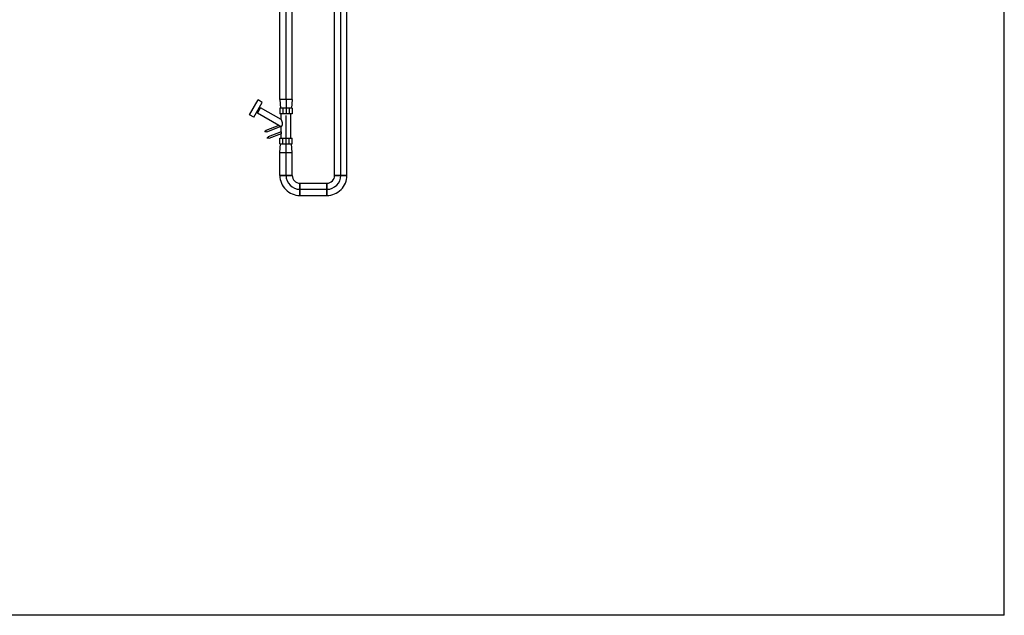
# Model space of a CAD drawing. Extents: x -156717 to 425753, y -51191 to 363295.
# Tile 444 of 502: x 260295 to 262993, y 120422 to 122053. Entities that reach past the tile are written whole.
import ezdxf
from ezdxf.enums import TextEntityAlignment as Align
from ezdxf.lldxf.tags import DXFTag

# ---------------------------------------------------------------- set-up
doc = ezdxf.new("R2010")
doc.units = 0
doc.header["$LTSCALE"] = 50
doc.linetypes.add('CENTER', pattern=[2, 1.25, -0.25, 0.25, -0.25])
doc.layers.get('0').update_dxf_attribs({"linetype": 'CONTINUOUS'})
for name, color, linetype in [('WL561---_AANVOER_D', 20, 'CONTINUOUS'), ('WL561---_AANVOER_HARTLIJ', 8, 'CONTINUOUS'), ('WL561---_RETOUR_D', 21, 'CONTINUOUS'), ('WL561---_RETOUR_HARTLIJN', 8, 'CONTINUOUS')]:
    doc.layers.add(name, color=color, linetype=linetype)
doc.layers.add('WM$5----_HULPRUIMTE', color=1, linetype='CONTINUOUS', plot=False)
doc.styles.add('BURO-025', font='ARIAL.TTF', dxfattribs={"height": 125})
tags = doc.linetypes.add('CENTER2', pattern=[28.575000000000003, 19.05, -3.175, 3.175, -3.175]).pattern_tags.tags
tags[10:11] = [DXFTag(74, 4), DXFTag(75, 0), DXFTag(340, '0'), DXFTag(46, 1.0), DXFTag(50, 0.0), DXFTag(44, 0.0), DXFTag(45, 0.0)]
tags[8:9] = [DXFTag(74, 4), DXFTag(75, 0), DXFTag(340, '0'), DXFTag(46, 1.0), DXFTag(50, 0.0), DXFTag(44, 0.0), DXFTag(45, 0.0)]
tags[6:7] = [DXFTag(74, 4), DXFTag(75, 0), DXFTag(340, '0'), DXFTag(46, 1.0), DXFTag(50, 0.0), DXFTag(44, 0.0), DXFTag(45, 0.0)]
tags[4:5] = [DXFTag(74, 4), DXFTag(75, 0), DXFTag(340, '0'), DXFTag(46, 1.0), DXFTag(50, 0.0), DXFTag(44, 0.0), DXFTag(45, 0.0)]

# ---------------------------------------------------------------- blocks, each defined once
blk = doc.blocks.new('*U812')
at = {"ltscale": 10}
for q in [(9.910551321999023e-13, 2697.526429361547, -1900), (4332.70443703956, -2697.526429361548, -1900)]:
    blk.add_line((0, -2697.526429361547, -1900), q, dxfattribs=at)
blk = doc.blocks.new('*U841')
at = {"color": 0, "ltscale": 10}
for p, q in [((0, 16.85000000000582, -400), (975.8441563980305, 16.85000000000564, -400)), ((0, -16.85000000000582, -400), (6.190589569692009e-15, 16.85000000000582, -400)), ((0, -16.85000000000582, -400), (975.8441563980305, -16.850000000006, -400))]:
    blk.add_line(p, q, dxfattribs=at)
at = {"layer": 'WL561---_RETOUR_HARTLIJN', "linetype": 'CENTER2'}
blk.add_line((0, 0, -400), (992.8441563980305, -1.823825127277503e-13, -400), dxfattribs=at)
at = {"layer": 'WL561---_RETOUR_D', "color": 2, "style": 'BURO-025'}
blk.add_attdef('POSNR', text='', height=125, dxfattribs=at).set_placement((0, 0), align=Align.MIDDLE)
blk = doc.blocks.new('*U853')
at = {"color": 0, "ltscale": 10}
for p, q in [((0, 16.85000000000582, -400), (817.3890924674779, 16.85000000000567, -400)), ((0, -16.85000000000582, -400), (6.190589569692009e-15, 16.85000000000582, -400)), ((817.3890924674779, 16.85000000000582, -400), (817.3890924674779, -16.85000000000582, -400)), ((0, -16.85000000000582, -400), (817.3890924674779, -16.85000000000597, -400))]:
    blk.add_line(p, q, dxfattribs=at)
at = {"layer": 'WL561---_AANVOER_HARTLIJ', "linetype": 'CENTER2'}
blk.add_line((0, 0, -400), (817.3890924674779, -1.501519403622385e-13, -400), dxfattribs=at)
at = {"layer": 'WL561---_AANVOER_D', "color": 2, "style": 'BURO-025'}
blk.add_attdef('POSNR', text='', height=125, dxfattribs=at).set_placement((0, 0), align=Align.MIDDLE)
blk = doc.blocks.new('*U858')
at = {"color": 0, "ltscale": 10}
for p, q in [((-16.85000000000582, 38, -400), (16.85000000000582, 38, -400)), ((-38, -16.85000000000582, -400), (-38, 16.85000000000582, -400))]:
    blk.add_line(p, q, dxfattribs=at)
for centre, radius, start, end in [((-38, 38, -400), 21.14999999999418, 270, 0), ((-37.99999999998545, 37.9999999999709, -400), 54.84999999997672, 269.9999999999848, 3.037570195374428e-11)]:
    blk.add_arc(centre, radius, start, end, dxfattribs=at)
at = {"layer": 'WL561---_AANVOER_HARTLIJ', "linetype": 'CENTER2'}
blk.add_arc((-38, 38, -400), 38, 270, 0, dxfattribs=at)
at = {"layer": 'WL561---_AANVOER_D', "color": 2, "style": 'BURO-025'}
blk.add_attdef('POSNR', text='', height=125, dxfattribs=at).set_placement((0, 0), align=Align.MIDDLE)
blk = doc.blocks.new('*U859')
at = {"color": 0, "ltscale": 10}
for p, q in [((0, 16.85000000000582, -400), (73.92212827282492, 16.85000000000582, -400)), ((0, -16.85000000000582, -400), (0, 16.85000000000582, -400)), ((73.92212827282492, 16.85000000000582, -400), (73.92212827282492, -16.85000000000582, -400)), ((0, -16.85000000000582, -400), (73.92212827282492, -16.85000000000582, -400))]:
    blk.add_line(p, q, dxfattribs=at)
at = {"layer": 'WL561---_AANVOER_HARTLIJ', "linetype": 'CENTER2'}
blk.add_line((0, 0, -400), (73.92212827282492, 0, -400), dxfattribs=at)
at = {"layer": 'WL561---_AANVOER_D', "color": 2, "style": 'BURO-025'}
blk.add_attdef('POSNR', text='', height=125, dxfattribs=at).set_placement((0, 0), align=Align.MIDDLE)
blk = doc.blocks.new('*U860')
at = {"color": 0, "ltscale": 10}
for p, q in [((-16.85000000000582, 38, -400), (16.85000000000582, 38, -400)), ((-38, -16.85000000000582, -400), (-38, 16.85000000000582, -400))]:
    blk.add_line(p, q, dxfattribs=at)
for centre, radius, start, end in [((-38, 38, -400), 21.14999999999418, 270, 0), ((-37.9999999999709, 37.99999999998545, -400), 54.84999999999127, 269.9999999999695, 1.518785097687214e-11)]:
    blk.add_arc(centre, radius, start, end, dxfattribs=at)
at = {"layer": 'WL561---_AANVOER_HARTLIJ', "linetype": 'CENTER2'}
blk.add_arc((-38, 38, -400), 38, 270, 0, dxfattribs=at)
at = {"layer": 'WL561---_AANVOER_D', "color": 2, "style": 'BURO-025'}
blk.add_attdef('POSNR', text='', height=125, dxfattribs=at).set_placement((0, 0), align=Align.MIDDLE)
blk = doc.blocks.new('*U861')
at = {"color": 0, "ltscale": 10}
for p, q in [((0, 16.85000000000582, -400), (63.17186880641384, 16.85000000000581, -400)), ((0, -16.85000000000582, -400), (6.190589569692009e-15, 16.85000000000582, -400)), ((63.17186880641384, 16.85000000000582, -400), (63.17186880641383, -16.85000000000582, -400)), ((0, -16.85000000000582, -400), (63.17186880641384, -16.85000000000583, -400))]:
    blk.add_line(p, q, dxfattribs=at)
at = {"layer": 'WL561---_AANVOER_HARTLIJ', "linetype": 'CENTER2'}
blk.add_line((0, 0, -400), (63.17186880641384, -1.160448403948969e-14, -400), dxfattribs=at)
at = {"layer": 'WL561---_AANVOER_D', "color": 2, "style": 'BURO-025'}
blk.add_attdef('POSNR', text='', height=125, dxfattribs=at).set_placement((0, 0), align=Align.MIDDLE)
blk = doc.blocks.new('*U862')
at = {"color": 0, "ltscale": 10}
for p, q in [((0, 16.85000000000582, -400), (23.73999999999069, 14.76646876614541, -400)), ((0, 16.85000000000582, -400), (-2.063529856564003e-15, -16.85000000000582, -400)), ((0, -16.85000000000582, -400), (23.73999999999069, -14.76646876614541, -400))]:
    blk.add_line(p, q, dxfattribs=at)
at = {"layer": 'WL561---_AANVOER_HARTLIJ', "linetype": 'CENTER2'}
blk.add_line((0, 0, -400), (38.74000000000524, -2.372140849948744e-15, -400), dxfattribs=at)
for centre in [(0, 0, -400), (38.74000000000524, 0, -400)]:
    blk.add_circle(centre, 0.075, dxfattribs=at)
at = {"layer": 'WL561---_AANVOER_D', "color": 2, "style": 'BURO-025'}
blk.add_attdef('POSNR', text='', height=125, dxfattribs=at).set_placement((0, 0), align=Align.MIDDLE)
blk = doc.blocks.new('*U863')
at = {"color": 0, "ltscale": 10}
for p, q in [((0, 16.85000000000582, -400), (23.73999999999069, 14.7664687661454, -400)), ((0, 16.85000000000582, -400), (-6.190589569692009e-15, -16.85000000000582, -400)), ((0, -16.85000000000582, -400), (23.73999999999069, -14.76646876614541, -400))]:
    blk.add_line(p, q, dxfattribs=at)
at = {"layer": 'WL561---_AANVOER_HARTLIJ', "linetype": 'CENTER2'}
blk.add_line((0, 0, -400), (38.74000000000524, -7.116422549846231e-15, -400), dxfattribs=at)
for centre in [(0, 0, -400), (38.74000000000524, 0, -400)]:
    blk.add_circle(centre, 0.075, dxfattribs=at)
at = {"layer": 'WL561---_AANVOER_D', "color": 2, "style": 'BURO-025'}
blk.add_attdef('POSNR', text='', height=125, dxfattribs=at).set_placement((0, 0), align=Align.MIDDLE)
blk = doc.blocks.new('*U864')
at = {"color": 2, "ltscale": 10}
for p, q in [((23.95729929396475, 88.39525958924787, -400), (30.65729929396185, 99.9999999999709, -400)), ((23.95729929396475, 88.39525958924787, -400), (64.57389073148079, 64.94525958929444, -400)), ((30.65729929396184, 99.9999999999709, -400), (71.27389073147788, 76.55000000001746, -400)), ((-17.24895875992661, 57.62479045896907, -400), (-14.90991059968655, 58.54212897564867, -400)), ((-15.87295098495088, 54.1162182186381, -400), (-17.24895875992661, 57.62479045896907, -400)), ((-17.04247506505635, 53.6575489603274, -400), (-12.36437874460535, 55.49222599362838, -400)), ((-13.53390282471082, 55.03355673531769, -400), (-14.90991059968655, 58.54212897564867, -400)), ((1.685077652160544, 19.6686401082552, -400), (-12.36437874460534, 55.49222599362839, -400)), ((1.675292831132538, 19.65169230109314, -400), (35.33763225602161, 77.95657448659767, -400)), ((17.43597812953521, 13.45000000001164, -400), (49.84355776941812, 69.58157448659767, -400)), ((35.33763225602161, 77.95657448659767, -400), (49.84355776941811, 69.58157448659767, -400)), ((38.23881735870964, 76.28157448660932, -400), (39.913817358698, 79.1827595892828, -400)), ((46.94237266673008, 71.25657448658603, -400), (48.61737266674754, 74.15775958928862, -400)), ((64.57389073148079, 64.94525958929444, -400), (71.27389073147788, 76.55000000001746, -400)), ((-34.66952408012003, 50.79271413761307, -400), (-32.33047591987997, 51.71005265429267, -400)), ((-33.29351630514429, 47.2841418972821, -400), (-34.66952408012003, 50.79271413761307, -400)), ((-34.46304038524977, 46.82547263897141, -400), (-29.78494406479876, 48.66014967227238, -400)), ((-21.37369614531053, 13.45000000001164, -400), (-34.46304038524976, 46.82547263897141, -400)), ((-30.95446814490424, 48.20148041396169, -400), (-32.33047591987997, 51.71005265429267, -400)), ((-15.97606786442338, 13.45000000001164, -400), (-29.78494406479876, 48.66014967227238, -400)), ((-1.529167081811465, 14.10140492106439, -400), (-17.04247506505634, 53.65754896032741, -400)), ((-48.5, 17.08379446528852, -400), (-33.5, 17.08379446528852, -400)), ((-48.5, 17.08379446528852, -400), (-48.5, 8.541897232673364, -400)), ((-48.5, 8.541897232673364, -400), (-33.5, 8.54189723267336, -400)), ((-48.5, 8.541897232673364, -400), (-48.5, -8.541897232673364, -400)), ((-33.5, 17.08379446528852, -400), (-33.5, 8.541897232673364, -400)), ((-33.5, 13.45000000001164, -400), (-21.37369614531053, 13.45000000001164, -400)), ((-33.5, 8.541897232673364, -400), (-33.5, -8.541897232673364, -400)), ((-15.98897254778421, 13.45000000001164, -400), (-1.905255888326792, 13.45000000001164, -400)), ((-1.905255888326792, 13.45000000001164, -400), (-1.529167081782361, 14.10140492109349, -400)), ((17.37093802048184, 13.45000000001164, -400), (33.5, 13.45000000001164, -400)), ((48.5, 17.08379446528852, -400), (33.5, 17.08379446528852, -400)), ((33.5, 8.541897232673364, -400), (33.5, 17.08379446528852, -400)), ((48.5, 8.541897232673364, -400), (33.5, 8.541897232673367, -400)), ((33.5, -8.541897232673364, -400), (33.5, 8.541897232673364, -400)), ((48.5, 8.541897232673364, -400), (48.5, 17.08379446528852, -400)), ((48.5, -8.541897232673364, -400), (48.5, 8.541897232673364, -400)), ((-48.5, -8.541897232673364, -400), (-33.5, -8.541897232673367, -400)), ((-48.5, -8.541897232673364, -400), (-48.5, -17.08379446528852, -400)), ((-48.5, -17.08379446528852, -400), (-33.5, -17.08379446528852, -400)), ((-33.5, -8.541897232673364, -400), (-33.5, -17.08379446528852, -400)), ((-33.5, -13.45000000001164, -400), (33.5, -13.45000000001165, -400)), ((48.5, -8.541897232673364, -400), (33.5, -8.54189723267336, -400)), ((33.5, -17.08379446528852, -400), (33.5, -8.541897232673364, -400)), ((48.5, -17.08379446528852, -400), (33.5, -17.08379446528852, -400)), ((48.5, -17.08379446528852, -400), (48.5, -8.541897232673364, -400))]:
    blk.add_line(p, q, dxfattribs=at)
for points in [[(-15.98897254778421, 13.44759791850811, -400), (-16.0275820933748, 13.44048750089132, -400), (-16.09158306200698, 13.42895269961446, -400), (-16.18045332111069, 13.41345509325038, -400), (-16.29346250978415, 13.39461667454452, -400), (-16.42967282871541, 13.37319637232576, -400), (-16.58794030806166, 13.35006095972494, -400), (-16.76691676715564, 13.32615122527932, -400), (-16.96505274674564, 13.30244452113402, -400), (-17.18060176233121, 13.27991503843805, -400), (-17.41162628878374, 13.25949337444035, -400), (-17.656005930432, 13.24202712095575, -400), (-17.91144824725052, 13.22824429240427, -400), (-18.17550268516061, 13.21872139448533, -400), (-18.44557799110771, 13.21385779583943, -400), (-18.71896337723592, 13.21385779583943, -400), (-18.99285353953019, 13.21872139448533, -400), (-19.26437744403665, 13.22824429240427, -400), (-19.53063058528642, 13.24202712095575, -400), (-19.78871021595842, 13.25949337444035, -400), (-20.03575286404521, 13.27991503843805, -400), (-20.26897330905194, 13.30244452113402, -400), (-20.48570409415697, 13.32615122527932, -400), (-20.68343460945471, 13.35006095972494, -400), (-20.85984879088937, 13.37319637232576, -400), (-21.01286053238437, 13.39461667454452, -400), (-21.1406459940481, 13.41345509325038, -400), (-21.24167209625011, 13.42895269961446, -400), (-21.31472060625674, 13.44048750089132, -400), (-21.35890734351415, 13.44759791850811, -400), (-21.37369614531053, 13.45000000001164, -400)], [(17.37093802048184, 13.423286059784, -400), (17.17677740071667, 13.34392465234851, -400), (16.85637080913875, 13.21425812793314, -400), (16.41449319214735, 13.03819284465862, -400), (15.85779343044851, 12.82119809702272, -400), (15.19475151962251, 12.57029400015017, -400), (14.43561212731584, 12.29401508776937, -400), (13.59228317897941, 12.00232916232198, -400), (12.6781831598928, 11.70648217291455, -400), (11.70801600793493, 11.41873140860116, -400), (10.6974502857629, 11.15192536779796, -400), (9.66268397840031, 10.91889660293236, -400), (8.619892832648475, 10.73166242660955, -400), (7.584591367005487, 10.60048232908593, -400), (6.570976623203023, 10.53289178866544, -400), (5.591359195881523, 10.53289178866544, -400), (4.655791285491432, 10.60048232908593, -400), (3.771963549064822, 10.73166242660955, -400), (2.945371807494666, 10.91889660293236, -400), (2.179683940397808, 11.15192536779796, -400), (1.47719929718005, 11.41873140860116, -400), (0.8392981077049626, 11.70648217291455, -400), (0.2668127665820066, 12.00232916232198, -400), (-0.2397062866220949, 12.29401508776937, -400), (-0.6798262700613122, 12.57029400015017, -400), (-1.053149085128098, 12.82119809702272, -400), (-1.359284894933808, 13.03819284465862, -400), (-1.59785983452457, 13.21425812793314, -400), (-1.768540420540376, 13.34392465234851, -400), (-1.87106238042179, 13.423286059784, -400), (-1.905255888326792, 13.45000000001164, -400)], [(1.678634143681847, 19.64976319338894, -400), (1.659319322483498, 19.59345470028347, -400), (1.627181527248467, 19.50067454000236, -400), (1.582305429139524, 19.37299973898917, -400), (1.524818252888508, 19.21259017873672, -400), (1.454898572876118, 19.02214067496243, -400), (1.372787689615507, 18.8048196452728, -400), (1.278803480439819, 18.56419496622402, -400), (1.173356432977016, 18.30414816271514, -400), (1.056967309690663, 18.02877879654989, -400), (0.9302855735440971, 17.74230179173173, -400), (0.7941073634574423, 17.44894135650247, -400), (0.6493914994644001, 17.15282599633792, -400), (0.4972717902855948, 16.85788968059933, -400), (0.3390638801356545, 16.56778435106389, -400), (0.1762650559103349, 16.28580851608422, -400), (0.01054585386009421, 16.01485562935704, -400), (-0.1562670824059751, 15.75738439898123, -400), (-0.3222167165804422, 15.51541133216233, -400), (-0.4852490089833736, 15.29052397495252, -400), (-0.6432524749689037, 15.08391174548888, -400), (-0.7941019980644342, 14.89641019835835, -400), (-0.9357048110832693, 14.72855409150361, -400), (-1.066046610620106, 14.58063472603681, -400), (-1.183235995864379, 14.45275756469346, -400), (-1.285545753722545, 14.34489693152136, -400), (-1.371449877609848, 14.25694547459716, -400), (-1.439655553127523, 14.18875689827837, -400), (-1.489129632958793, 14.14018114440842, -400), (-1.51911934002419, 14.1110916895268, -400), (-1.529167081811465, 14.10140492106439, -400)]]:
    blk.add_spline(points, degree=3, dxfattribs=at)
at = {"layer": 'WL561---_AANVOER_HARTLIJ', "linetype": 'CENTER'}
blk.add_line((-33.5, 0, -400), (33.5, -1.23077003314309e-14, -400), dxfattribs=at)
at = {"layer": 'WL561---_AANVOER_D', "color": 2, "style": 'BURO-025'}
blk.add_attdef('POSNR', text='', height=125, dxfattribs=at).set_placement((0, 0), align=Align.MIDDLE)
at = {"layer": 'WL561---_AANVOER_D', "color": 2, "style": 'BURO-025', "flags": 1}
for tag in ['TYPE', 'FABR']:
    blk.add_attdef(tag, text='', height=125, dxfattribs=at).set_placement((0, 0), align=Align.MIDDLE)

msp = doc.modelspace()

# ---------------------------------------------------------------- block references
at = {"layer": 'WL561---_AANVOER_D'}
for name, p, rotation in [('*U853', (261024.7562814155, 121834.3023401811, 400), 90), ('*U864', (261024.7562814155, 121762.0623401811, 400), 90), ('*U862', (261024.7562814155, 121834.3023401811, 400), 270), ('*U863', (261024.7562814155, 121689.8223401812, 400), 90), ('*U861', (261024.7562814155, 121626.6504713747, 400), 90), ('*U858', (261024.7562814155, 121588.6504713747, 400), 270)]:
    msp.add_blockref(name, p, dxfattribs=dict(at, rotation=rotation))
for name, p in [('*U859', (261062.7562814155, 121588.6504713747, 400)), ('*U860', (261174.6784096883, 121588.6504713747, 400))]:
    msp.add_blockref(name, p, dxfattribs=at)
at = {"layer": 'WL561---_RETOUR_D', "rotation": 90}
msp.add_blockref('*U841', (261174.6784096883, 121626.6504713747, 400), dxfattribs=at)
at = {"layer": 'WM$5----_HULPRUIMTE', "rotation": 90}
msp.add_blockref('*U812', (260295.0632070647, 120422.304891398, 1900), dxfattribs=at)

doc.saveas('drawing.dxf')
